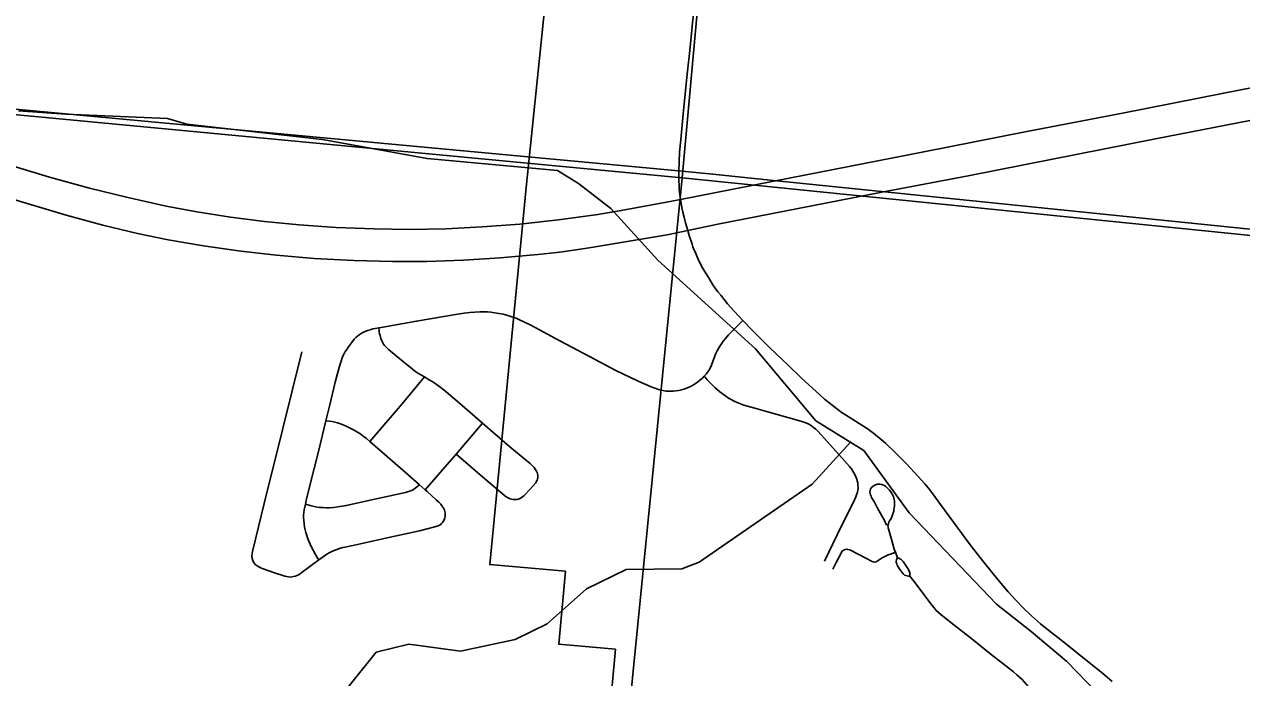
# Model space of a CAD drawing. Extents: x -1.4 to 35.4, y 0 to 22.
# Drawn here: x 28.091 to 28.891, y 14.248 to 14.677 of the extents above; entities that cross this region are included whole.
import ezdxf

# ---------------------------------------------------------------- set-up
doc = ezdxf.new("R2010")
doc.units = 0
for name, color, linetype in [('GM_X_City_Street', 7, 'Continuous'), ('GM_X_County_Road', 7, 'Continuous'), ('GM_X_County_Text', 7, 'Continuous'), ('GM_X_Interstate_Route', 7, 'Continuous'), ('GM_X_Minor_River', 7, 'Continuous'), ('GM_X_Section', 7, 'Continuous'), ('SC_Scratch1', 7, 'Continuous')]:
    doc.layers.add(name, color=color, linetype=linetype)

msp = doc.modelspace()

# ---------------------------------------------------------------- linework, layer by layer
at = {"layer": 'GM_X_City_Street'}
for p, q in [((28.37475, 14.3943), (28.39214, 14.41467)), ((28.35053, 14.3744), (28.35446, 14.37095)), ((28.66323, 14.32993), (28.66455, 14.32629))]:
    msp.add_line(p, q, dxfattribs=at)
for points in [[(28.32392, 14.47731), (28.32562, 14.4776), (28.34885, 14.48163), (28.37574, 14.48638), (28.37996, 14.48697), (28.38369, 14.48741), (28.38704, 14.48767), (28.39044, 14.48784), (28.39282, 14.4879), (28.39532, 14.48777), (28.39763, 14.48757), (28.40017, 14.48725), (28.4028, 14.48679), (28.40558, 14.4862), (28.40872, 14.4854), (28.41208, 14.48439), (28.41409, 14.48364), (28.41605, 14.48286), (28.42014, 14.48087), (28.4238, 14.47906), (28.44293, 14.46875), (28.46237, 14.45849), (28.47974, 14.44928), (28.49435, 14.4423), (28.50294, 14.43861), (28.50769, 14.43686), (28.50929, 14.4364), (28.5108, 14.43608), (28.51245, 14.43582), (28.51401, 14.4357), (28.51557, 14.43565), (28.51723, 14.43573), (28.5191, 14.43594), (28.52104, 14.43625), (28.52273, 14.4366), (28.52437, 14.43709), (28.52597, 14.43763), (28.5277, 14.43837), (28.52909, 14.43906), (28.53059, 14.43988), (28.53193, 14.44071), (28.53325, 14.4417), (28.53489, 14.44297), (28.53649, 14.44429), (28.5377, 14.44555)], [(28.5377, 14.44555), (28.53896, 14.44687), (28.5399, 14.44819), (28.54073, 14.44939), (28.5415, 14.45078), (28.54224, 14.45234), (28.5454, 14.46054), (28.54611, 14.46212), (28.54702, 14.46379), (28.54796, 14.46533), (28.54898, 14.46686), (28.55022, 14.46858), (28.55156, 14.47026), (28.55359, 14.47261), (28.55618, 14.47532), (28.55947, 14.47856), (28.56311, 14.48216)], [(28.28922, 14.41627), (28.29155, 14.42592), (28.29535, 14.44159), (28.29683, 14.44734), (28.29839, 14.45285), (28.29923, 14.45546), (28.30002, 14.45753), (28.30083, 14.45949), (28.30178, 14.46138), (28.30289, 14.46311), (28.30415, 14.46493), (28.30605, 14.46746), (28.3079, 14.46976), (28.30893, 14.47087), (28.30999, 14.47188), (28.31111, 14.4728), (28.31235, 14.47364), (28.31357, 14.47433), (28.31498, 14.47496), (28.31666, 14.4756), (28.31828, 14.4761), (28.32013, 14.47657), (28.32171, 14.47692), (28.32392, 14.47731)], [(28.32392, 14.47731), (28.32416, 14.47552), (28.32433, 14.47441), (28.32453, 14.47334), (28.32482, 14.47223), (28.32507, 14.47125), (28.3254, 14.47021), (28.32576, 14.46927), (28.32618, 14.46829), (28.32666, 14.4674), (28.32716, 14.4666), (28.32776, 14.46576), (28.32906, 14.46434), (28.33043, 14.46303), (28.33904, 14.45575), (28.34592, 14.45035), (28.34747, 14.44917), (28.34904, 14.44808), (28.35163, 14.44639), (28.35392, 14.44502)], [(28.24072, 14.32654), (28.24068, 14.3272), (28.24068, 14.32786), (28.24077, 14.32864), (28.24088, 14.32938), (28.24105, 14.33028), (28.2413, 14.33139), (28.24878, 14.36203), (28.26078, 14.41027), (28.27341, 14.46156)], [(28.5377, 14.44555), (28.53824, 14.44489), (28.53968, 14.44308), (28.54198, 14.44069), (28.54474, 14.43811), (28.54793, 14.43534), (28.55183, 14.4324), (28.55358, 14.4312), (28.55543, 14.43014), (28.55727, 14.42915), (28.55924, 14.42827), (28.56142, 14.42742), (28.5638, 14.4266), (28.57101, 14.4245), (28.57869, 14.42241), (28.59958, 14.41647), (28.60177, 14.41581), (28.60382, 14.41516), (28.60542, 14.41453), (28.60687, 14.41379), (28.6081, 14.41293), (28.60943, 14.41195), (28.61094, 14.41071), (28.61229, 14.4094), (28.61857, 14.40246), (28.62971, 14.38998), (28.63307, 14.38624), (28.63432, 14.38466), (28.63535, 14.38317), (28.63601, 14.3821), (28.63665, 14.38094), (28.63736, 14.37939), (28.63788, 14.37792), (28.63823, 14.37672), (28.63851, 14.37539), (28.63868, 14.37405), (28.63877, 14.37276), (28.63876, 14.37179), (28.63863, 14.37077), (28.63835, 14.36937), (28.638, 14.36822), (28.63728, 14.36636), (28.63653, 14.36467), (28.62491, 14.34133), (28.61659, 14.32398)], [(28.31806, 14.40271), (28.33938, 14.4275), (28.35392, 14.44502)], [(28.35392, 14.44502), (28.35673, 14.44348), (28.35911, 14.44203), (28.36108, 14.44073), (28.36403, 14.43861), (28.36694, 14.43629), (28.37538, 14.42904), (28.39214, 14.41467)], [(28.2758, 14.36139), (28.2763, 14.3638), (28.27851, 14.37283), (28.28455, 14.39692), (28.28922, 14.41627)], [(28.28922, 14.41627), (28.29133, 14.41605), (28.29345, 14.4157), (28.29517, 14.41533), (28.29682, 14.41488), (28.29887, 14.41418), (28.30101, 14.41336), (28.30303, 14.41248), (28.3052, 14.41147), (28.30741, 14.41033), (28.30952, 14.40908), (28.31156, 14.4078), (28.31375, 14.40621), (28.31597, 14.40452), (28.31806, 14.40271)], [(28.39214, 14.41467), (28.40998, 14.39923), (28.42113, 14.39001), (28.42332, 14.38812), (28.42522, 14.38638), (28.42603, 14.38548), (28.42672, 14.38458), (28.4272, 14.38386), (28.42759, 14.38314), (28.4279, 14.38238), (28.42819, 14.38148), (28.42835, 14.38053), (28.4284, 14.37963), (28.42835, 14.37885), (28.42823, 14.37803), (28.42799, 14.37729), (28.42766, 14.37655), (28.42725, 14.37589), (28.42684, 14.37527), (28.42326, 14.37112)], [(28.31806, 14.40271), (28.34128, 14.38253), (28.35053, 14.3744)], [(28.35446, 14.37095), (28.37178, 14.39082), (28.37475, 14.3943)], [(28.37475, 14.3943), (28.39356, 14.37809), (28.40649, 14.36713), (28.40755, 14.36635), (28.40856, 14.36578), (28.40945, 14.36533), (28.41026, 14.36504), (28.41118, 14.36475), (28.41207, 14.36457), (28.41299, 14.36446), (28.41391, 14.36449), (28.41479, 14.36459), (28.41572, 14.36485), (28.4166, 14.36516), (28.4174, 14.36562), (28.41837, 14.36627), (28.41939, 14.36709), (28.42326, 14.37112)], [(28.2758, 14.36139), (28.27888, 14.36057), (28.28069, 14.36012), (28.28258, 14.35971), (28.28501, 14.35938), (28.28736, 14.35921), (28.28944, 14.35913), (28.29164, 14.35917), (28.29422, 14.35934), (28.29713, 14.35968), (28.29985, 14.36008), (28.30261, 14.36057), (28.3214, 14.36483), (28.34145, 14.36923), (28.34284, 14.36961), (28.34427, 14.3701), (28.34542, 14.37056), (28.3467, 14.37122), (28.34785, 14.37196), (28.3488, 14.37261), (28.34962, 14.37335), (28.35053, 14.3744)], [(28.65745, 14.34772), (28.6558, 14.35111), (28.65433, 14.35394), (28.65134, 14.35929), (28.64945, 14.36274), (28.64763, 14.36595), (28.64724, 14.36681), (28.64686, 14.36771), (28.64667, 14.36858), (28.64653, 14.36956), (28.6466, 14.37055), (28.64686, 14.37129), (28.64719, 14.37191), (28.6476, 14.37244), (28.64859, 14.3733), (28.64926, 14.3737), (28.65007, 14.37412), (28.65077, 14.37437), (28.65147, 14.37453), (28.65234, 14.3746), (28.65328, 14.37458), (28.65414, 14.37441), (28.65484, 14.37421), (28.65554, 14.37392), (28.65631, 14.37351), (28.65702, 14.37301), (28.65771, 14.37244), (28.65831, 14.37184), (28.65932, 14.37071), (28.66018, 14.36956), (28.66088, 14.36858), (28.66142, 14.36756), (28.66191, 14.36648), (28.66225, 14.36559), (28.66248, 14.36463), (28.6626, 14.36369), (28.66268, 14.3626), (28.66268, 14.36153), (28.66257, 14.36008), (28.66245, 14.35898), (28.66228, 14.35787), (28.66211, 14.35693), (28.66179, 14.3558), (28.66152, 14.35486), (28.66117, 14.35388), (28.66088, 14.35312), (28.66038, 14.35214), (28.65944, 14.35045), (28.65896, 14.34959), (28.65866, 14.34879), (28.65845, 14.34803), (28.65837, 14.34741), (28.6584, 14.3467), (28.65854, 14.34589), (28.65871, 14.34524), (28.6604, 14.33919), (28.66153, 14.33516), (28.66252, 14.33195), (28.66323, 14.32993)], [(28.35446, 14.37095), (28.35578, 14.36979), (28.36172, 14.36441), (28.36336, 14.3628), (28.36465, 14.36143), (28.36546, 14.36047), (28.36607, 14.35961), (28.36661, 14.35858), (28.36704, 14.35753), (28.36731, 14.35673), (28.36748, 14.3559), (28.36759, 14.35509), (28.36764, 14.35427), (28.36755, 14.35345), (28.36737, 14.35261), (28.36714, 14.35188), (28.36686, 14.3511)], [(28.28463, 14.32492), (28.28353, 14.32657), (28.28238, 14.3285), (28.28103, 14.33088), (28.27975, 14.33331), (28.27884, 14.3352), (28.27798, 14.33722), (28.2772, 14.33931), (28.27663, 14.34096), (28.27609, 14.34284), (28.27568, 14.34453), (28.27528, 14.34637), (28.2749, 14.34876), (28.27465, 14.35082), (28.27461, 14.35271), (28.27463, 14.3542), (28.27477, 14.35596), (28.275, 14.35779), (28.2758, 14.36139)], [(28.28463, 14.32492), (28.28982, 14.32855), (28.29145, 14.32955), (28.29316, 14.33042), (28.29467, 14.33108), (28.29634, 14.33169), (28.29822, 14.33235), (28.30028, 14.33293), (28.30195, 14.33336), (28.30476, 14.33395), (28.30808, 14.33464), (28.31385, 14.33588), (28.32946, 14.33932), (28.35061, 14.34405), (28.3608, 14.34658), (28.36213, 14.34695), (28.36311, 14.34732), (28.36393, 14.34773), (28.36464, 14.34818), (28.36525, 14.34876), (28.36579, 14.34942), (28.36632, 14.35016), (28.36686, 14.3511)], [(28.24072, 14.32654), (28.24084, 14.32583), (28.24101, 14.32519), (28.24125, 14.32448), (28.24151, 14.32384), (28.24189, 14.32318), (28.24234, 14.32256), (28.24287, 14.32195), (28.24353, 14.32141), (28.24416, 14.32097), (28.24511, 14.32036), (28.24614, 14.31982), (28.247, 14.31942), (28.24813, 14.31899), (28.25475, 14.31669), (28.26238, 14.31416), (28.2635, 14.3139), (28.26466, 14.31372), (28.26576, 14.3136), (28.26683, 14.31369), (28.26798, 14.3139), (28.26918, 14.31421), (28.2702, 14.31455), (28.27126, 14.31513), (28.27243, 14.31583), (28.27376, 14.31677), (28.28463, 14.32492)], [(28.62219, 14.31874), (28.6244, 14.32315), (28.62759, 14.3294), (28.62792, 14.33006), (28.62833, 14.33064), (28.62886, 14.33113), (28.62952, 14.33151), (28.63018, 14.33171), (28.63137, 14.33183), (28.63202, 14.33179), (28.63322, 14.33154), (28.64432, 14.32588), (28.64758, 14.32401), (28.64875, 14.32353), (28.64937, 14.32345), (28.65052, 14.32357), (28.6525, 14.32498), (28.65456, 14.32633), (28.65631, 14.32723), (28.65848, 14.32815), (28.66063, 14.32896), (28.66323, 14.32993)], [(28.66455, 14.32629), (28.66422, 14.32563), (28.66393, 14.32489), (28.66373, 14.32402), (28.66381, 14.32308), (28.6641, 14.32222), (28.66447, 14.32139), (28.6657, 14.31934), (28.66693, 14.31741), (28.66825, 14.31568), (28.66874, 14.31523), (28.66929, 14.3149), (28.67018, 14.31457), (28.67107, 14.31437), (28.67182, 14.31424), (28.67267, 14.31421)], [(28.66455, 14.32629), (28.66542, 14.326), (28.66616, 14.32567), (28.66681, 14.3253), (28.66747, 14.32481), (28.66829, 14.32382), (28.66965, 14.32193), (28.67141, 14.31926), (28.67212, 14.31815), (28.67254, 14.31716), (28.67265, 14.31642), (28.67271, 14.31573), (28.67267, 14.31421)], [(28.67267, 14.31421), (28.67617, 14.30988), (28.67996, 14.3049), (28.68743, 14.29484), (28.68862, 14.29335), (28.69004, 14.29175), (28.69151, 14.29033), (28.6933, 14.28877), (28.70169, 14.28217), (28.71335, 14.2731), (28.72623, 14.26285), (28.73373, 14.25693), (28.74072, 14.2514), (28.743, 14.2494), (28.74482, 14.24784), (28.74646, 14.24628), (28.74782, 14.24484), (28.74922, 14.2432), (28.75057, 14.24147), (28.75189, 14.23962), (28.7536, 14.23719), (28.75534, 14.2347), (28.75861, 14.22968), (28.76141, 14.22541)]]:
    msp.add_lwpolyline(points, dxfattribs=at)
at = {"layer": 'GM_X_County_Road'}
for points in [[(28.52223, 14.60069), (28.52378, 14.6177), (28.52605, 14.63986), (28.52688, 14.64793), (28.528, 14.65754), (28.52939, 14.67034), (28.5301, 14.67773), (28.53046, 14.68142), (28.53104, 14.68756), (28.53177, 14.69413), (28.53232, 14.69913)], [(28.52102, 14.57983), (28.52122, 14.5863), (28.5215, 14.59269), (28.52223, 14.60069)], [(28.53601, 14.51789), (28.53358, 14.52289), (28.53256, 14.52508), (28.53165, 14.52714), (28.53118, 14.52829), (28.53028, 14.53057), (28.52967, 14.53217), (28.52782, 14.53804), (28.52689, 14.54124), (28.5254, 14.54634), (28.52447, 14.54992), (28.52363, 14.55334), (28.52318, 14.55535), (28.52209, 14.56163), (28.52132, 14.56825), (28.52093, 14.57655), (28.52102, 14.57983)], [(28.56311, 14.48216), (28.55728, 14.48831), (28.55303, 14.4931), (28.54852, 14.49866), (28.54657, 14.50106), (28.54483, 14.50338), (28.54344, 14.50551), (28.54086, 14.50962), (28.53797, 14.51445), (28.53601, 14.51789)], [(28.61343, 14.43347), (28.60157, 14.44424), (28.59277, 14.45282), (28.58061, 14.46445), (28.56915, 14.47579), (28.56311, 14.48216)], [(28.63934, 14.41458), (28.6305, 14.42008), (28.62822, 14.42159), (28.6236, 14.42489), (28.61678, 14.43043), (28.61343, 14.43347)], [(28.80551, 14.24495), (28.79925, 14.25043), (28.78849, 14.25908), (28.77495, 14.26991), (28.76098, 14.28089), (28.7586, 14.28286), (28.75253, 14.28818), (28.74698, 14.2936), (28.74232, 14.29853), (28.73739, 14.30391), (28.7304, 14.31219), (28.72207, 14.32263), (28.71238, 14.33484), (28.69296, 14.36134), (28.6858, 14.37081), (28.68252, 14.37476), (28.67812, 14.37968), (28.67043, 14.38789), (28.66264, 14.39589), (28.65691, 14.40128), (28.65515, 14.40286), (28.65022, 14.40701), (28.64527, 14.41066), (28.63934, 14.41458)]]:
    msp.add_lwpolyline(points, dxfattribs=at)
at = {"layer": 'GM_X_County_Text'}
msp.add_lwpolyline([(24.48967, 14.06648), (28.48645, 14.06648), (28.48131, 14.06698), (28.48127, 14.06698), (28.4622, 14.06876), (28.46137, 14.06881), (28.47942, 14.26622), (28.44226, 14.26951), (28.4465, 14.31743), (28.39686, 14.32183), (28.42069, 14.56941), (28.43628, 14.72022)], dxfattribs=at)
at = {"layer": 'GM_X_Interstate_Route'}
msp.add_line((28.54653, 14.5453), (28.65328, 14.56621), dxfattribs=at)
for points in [[(28.65328, 14.56621), (28.65426, 14.5664), (28.71095, 14.57724), (28.76523, 14.58776), (28.83412, 14.60135), (28.9579, 14.62552), (28.9907, 14.63247), (29.00942, 14.63692), (29.02619, 14.64144), (29.04578, 14.64738), (29.06812, 14.65492), (29.09083, 14.66329), (29.11272, 14.67208), (29.13317, 14.68106), (29.15333, 14.69068), (29.17315, 14.70097), (29.19591, 14.71368), (29.21672, 14.72604), (29.23662, 14.73869), (29.25614, 14.75191), (29.27373, 14.76464), (29.29039, 14.77757), (29.30615, 14.79064), (29.32335, 14.80584)], [(28.01311, 14.60491), (28.10772, 14.57632), (28.1341, 14.56904), (28.15824, 14.56305), (28.18437, 14.5573), (28.20455, 14.55348), (28.22667, 14.54997), (28.24889, 14.54709), (28.2718, 14.54485), (28.29601, 14.54323), (28.32088, 14.54226), (28.3439, 14.54198), (28.36816, 14.5424), (28.39178, 14.54355), (28.41658, 14.54548), (28.44194, 14.54826), (28.46782, 14.55178), (28.48318, 14.55432), (28.51295, 14.55983), (28.52209, 14.56163), (28.54341, 14.56583), (28.58348, 14.57355), (28.6819, 14.59296), (28.74956, 14.6063), (28.81121, 14.61805), (28.87886, 14.63147), (28.94715, 14.64486)], [(28.0777, 14.56359), (28.11874, 14.55124), (28.14269, 14.54474), (28.16562, 14.53925), (28.18567, 14.53513), (28.2089, 14.53111), (28.23347, 14.52761), (28.2569, 14.52493), (28.28163, 14.52288), (28.30766, 14.52147), (28.33309, 14.52082), (28.35543, 14.52094), (28.37962, 14.5217), (28.40377, 14.52318), (28.42848, 14.52542), (28.44085, 14.52685), (28.4445, 14.52727), (28.45646, 14.52901)], [(28.51343, 14.53846), (28.52689, 14.54124), (28.54653, 14.5453)], [(28.45646, 14.52901), (28.46343, 14.53003), (28.51343, 14.53846)]]:
    msp.add_lwpolyline(points, dxfattribs=at)
at = {"layer": 'GM_X_Minor_River'}
for points in [[(28.90853, 14.17724), (28.87307, 14.18707), (28.83695, 14.20223), (28.81563, 14.21708), (28.77586, 14.25812), (28.75236, 14.27795), (28.72958, 14.29588), (28.67236, 14.35587), (28.64245, 14.39671), (28.61098, 14.41633), (28.57133, 14.46344), (28.50725, 14.52168), (28.47644, 14.5557), (28.45515, 14.57208), (28.44129, 14.58071), (28.35571, 14.58852), (28.28692, 14.60092), (28.19798, 14.61108), (28.18515, 14.61475), (28.11845, 14.61763), (28.08738, 14.61977)], [(28.63369, 14.40217), (28.60862, 14.37462), (28.53439, 14.32337), (28.52292, 14.31904), (28.48649, 14.31864), (28.46044, 14.30588), (28.43457, 14.28288), (28.4135, 14.27267), (28.37769, 14.26505), (28.34364, 14.26954), (28.32229, 14.26428), (28.29467, 14.22991), (28.28431, 14.22405), (28.27575, 14.21322), (28.27089, 14.17916), (28.25943, 14.17521), (28.23876, 14.18474), (28.2181, 14.17605), (28.16529, 14.17219), (28.15422, 14.16862), (28.11984, 14.15641), (28.0586, 14.14816)]]:
    msp.add_lwpolyline(points, dxfattribs=at)
at = {"layer": 'GM_X_Section'}
for points in [[(28.58778, 15.54345), (28.61083, 15.54116), (28.5233, 14.5759), (27.48098, 14.67461), (27.5793, 15.64992)], [(29.59967, 15.43769), (29.51823, 14.47498), (28.5233, 14.5759), (28.61083, 15.54116)], [(28.5233, 14.5759), (28.42239, 13.55975), (27.3811, 13.65162), (27.48098, 14.67461)], [(29.51823, 14.47498), (29.4209, 13.46862), (28.42239, 13.55975), (28.5233, 14.5759)]]:
    msp.add_lwpolyline(points, close=True, dxfattribs=at)
at = {"layer": 'SC_Scratch1'}
for points in [[(27.90392, 14.63781), (28.52079, 14.58036), (28.54125, 14.57846), (28.58325, 14.57408), (28.65403, 14.56693), (29.02461, 14.52902), (29.21899, 14.50147), (30.07805, 14.41861), (30.53486, 14.3735), (31.03266, 14.32433), (31.28967, 14.29451), (31.28967, 19.35489)], [(24.48967, 13.05458), (31.28967, 13.05458), (31.28967, 14.29451), (31.03266, 14.32433), (30.53486, 14.3735), (30.07805, 14.41861), (29.21899, 14.50147), (29.02461, 14.52902), (28.65403, 14.56693), (28.58325, 14.57408), (28.54125, 14.57846), (28.52079, 14.58036), (27.90392, 14.63781)]]:
    msp.add_lwpolyline(points, dxfattribs=at)

doc.saveas('drawing.dxf')
